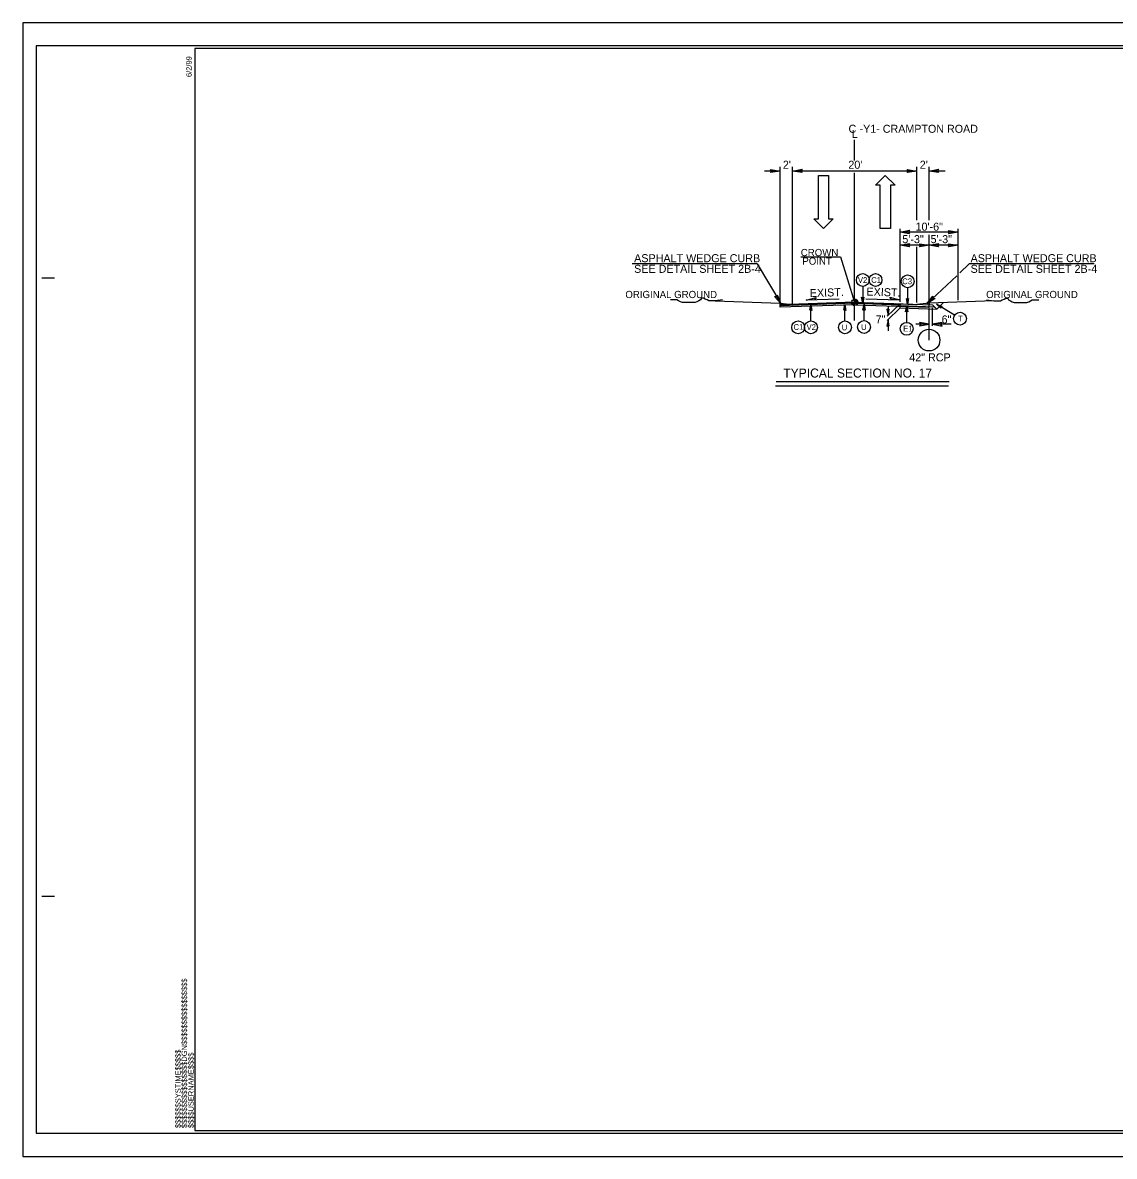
# Model space of a CAD drawing. Extents: x 958711 to 962106, y 831169 to 840840.
# Drawn here: x 958711 to 959770, y 831169 to 832269 of the extents above; entities that cross this region are included whole.
import ezdxf

# ---------------------------------------------------------------- set-up
doc = ezdxf.new("R2010")
doc.units = 0
for name, color, linetype in [('Default', 7, 'Continuous'), ('Old_Level_1', 7, 'Continuous'), ('Old_Level_11', 7, 'Continuous'), ('Old_Level_21', 7, 'Continuous'), ('Old_Level_3', 7, 'Continuous'), ('Prop Dimension Text', 7, 'Continuous'), ('Prop Lane Arrow CELL', 7, 'Continuous'), ('Sheet Plot Border Inside CELL', 7, 'Continuous'), ('Sheet Plot Border Outside CELL', 7, 'Continuous'), ('Sheet Typical CELL', 7, 'Continuous'), ('Typical ID Circle CELL', 7, 'Continuous'), ('Typical Terminator CELL', 7, 'Continuous'), ('Typical Text Grade Point CELL', 7, 'Continuous'), ('Typical Text ID Circle CELL', 7, 'Continuous')]:
    doc.layers.add(name, color=color, linetype=linetype)

# ---------------------------------------------------------------- blocks, each defined once
blk = doc.blocks.new('Lane Arrow Through')
at = {"layer": 'Prop Lane Arrow CELL'}
for p, q in [((-17.15, 1.6), (-3.15, 1.6)), ((-17.15, -1.7), (-17.15, 1.6)), ((-3.15, 1.6), (-3.15, 3.1)), ((-3.15, 3.1), (0, 0)), ((0, 0), (-3.15, -3.2)), ((-3.15, -1.7), (-17.15, -1.7)), ((-3.15, -3.2), (-3.15, -1.7))]:
    blk.add_line(p, q, dxfattribs=at)

msp = doc.modelspace()

# ---------------------------------------------------------------- linework, layer by layer
at = {"layer": 'Default'}
for p, q in [((959517.9, 832135.7), (959517.9, 832155.6)), ((959517.9, 831980.3), (959517.9, 832123.7))]:
    msp.add_line(p, q, dxfattribs=at)
at = {"layer": 'Old_Level_1'}
for p, q in [((959445.7, 831998), (959445.7, 832129.4)), ((959457.7, 831996.7), (959457.7, 832129.4)), ((959578.1, 832077.7), (959578.1, 832129.4)), ((959590.1, 832077.7), (959590.1, 832129.4)), ((959445.7, 832125.5), (959430.5, 832125.5)), ((959578.1, 832125.5), (959457.7, 832125.5)), ((959605.8, 832125.5), (959590.1, 832125.5)), ((959562, 831998.6), (959562, 832069.5)), ((959618.2, 832066.3), (959562, 832066.3)), ((959590.1, 831999.9), (959590.1, 832063.6)), ((959618.2, 832000.3), (959618.2, 832069.5)), ((959618.2, 832053.4), (959562, 832053.4)), ((959578.1, 831997.9), (959578.1, 832051.8)), ((959423.5, 832035.3), (959302.1, 832035.3)), ((959423.5, 832035.3), (959446.2, 831996.8)), ((959629.1, 832035.3), (959619.9, 832026.6)), ((959750.3, 832035.3), (959629.1, 832035.3)), ((959617, 832023.9), (959588.1, 831996.6)), ((959382.7, 831999.5), (959445.7, 831997.2)), ((959517.9, 831998.1), (959445.7, 831995.7)), ((959445.7, 831993.4), (959445.7, 831997.2)), ((959445.7, 831997.2), (959445.7, 831994.8)), ((959445.7, 831997.2), (959457.7, 831996.1)), ((959445.7, 831997.2), (959457.7, 831996.1)), ((959517.9, 831997.2), (959445.7, 831994.8)), ((959455.6, 831995.2), (959456.4, 831996)), ((959457, 831995.2), (959457.9, 831996.1)), ((959517.9, 831998.1), (959457.7, 831996.1)), ((959458.5, 831995.2), (959459.4, 831996.1)), ((959459.9, 831995.3), (959460.8, 831996.2)), ((959461.4, 831995.3), (959462.3, 831996.2)), ((959462.9, 831995.4), (959463.8, 831996.3)), ((959464.3, 831995.4), (959465.2, 831996.3)), ((959465.8, 831995.5), (959466.7, 831996.4)), ((959467.3, 831995.5), (959468.1, 831996.4)), ((959468.7, 831995.6), (959469.6, 831996.5)), ((959470.2, 831995.6), (959471.1, 831996.5)), ((959503, 832001.2), (959471, 832000.1)), ((959471.6, 831995.7), (959472.5, 831996.6)), ((959473.1, 831995.7), (959474, 831996.6)), ((959474.6, 831995.8), (959475.5, 831996.7)), ((959476, 831995.8), (959476.9, 831996.7)), ((959477.5, 831995.9), (959478.4, 831996.8)), ((959478.9, 831995.9), (959479.8, 831996.8)), ((959480.4, 831996), (959481.3, 831996.9)), ((959481.9, 831996), (959482.8, 831996.9)), ((959483.3, 831996.1), (959484.2, 831997)), ((959484.8, 831996.1), (959485.7, 831997)), ((959486.3, 831996.2), (959487.2, 831997)), ((959487.7, 831996.2), (959488.6, 831997.1)), ((959489.2, 831996.3), (959490.1, 831997.1)), ((959490.6, 831996.3), (959491.5, 831997.2)), ((959492.1, 831996.3), (959493, 831997.2)), ((959493.6, 831996.4), (959494.5, 831997.3)), ((959495, 831996.4), (959495.9, 831997.3)), ((959496.5, 831996.5), (959497.4, 831997.4)), ((959498, 831996.5), (959498.8, 831997.4)), ((959499.4, 831996.6), (959500.3, 831997.5)), ((959500.9, 831996.6), (959501.8, 831997.5)), ((959502.3, 831996.7), (959503.2, 831997.6)), ((959503.8, 831996.7), (959504.7, 831997.6)), ((959505.3, 831996.8), (959506.2, 831997.7)), ((959506.7, 831996.8), (959507.6, 831997.7)), ((959508.2, 831996.9), (959509.1, 831997.8)), ((959509.7, 831996.9), (959510.5, 831997.8)), ((959511.1, 831997), (959512, 831997.9)), ((959512.6, 831997), (959513.5, 831997.9)), ((959514, 831997.1), (959514.9, 831998)), ((959514.8, 831998.1), (959517.9, 831998.1)), ((959515.5, 831997.1), (959516.4, 831998)), ((959517, 831997.2), (959517.9, 831998.1)), ((959517.8, 831997.2), (959562, 831995.7)), ((959517.9, 831998.1), (959517.9, 832001.1)), ((959517.9, 831998.9), (959517.9, 831997.2)), ((959521, 831998.1), (959517.9, 831998.1)), ((959517.9, 831995), (959517.9, 831998.1)), ((959517.9, 831998.1), (959517.9, 831995)), ((959517.9, 831998.1), (959578.1, 831996.1)), ((959517.9, 831998.1), (959593.4, 831995.6)), ((959518.4, 831997.2), (959519.2, 831998)), ((959519.8, 831997.1), (959520.6, 831998)), ((959521.1, 831997.1), (959522, 831997.9)), ((959522.5, 831997), (959523.3, 831997.9)), ((959523.9, 831997), (959524.7, 831997.8)), ((959525.2, 831996.9), (959526.1, 831997.8)), ((959526.6, 831996.9), (959527.4, 831997.7)), ((959528, 831996.9), (959528.8, 831997.7)), ((959528.9, 832001.5), (959561.6, 832000.4)), ((959529.3, 831996.8), (959530.2, 831997.7)), ((959530.7, 831996.8), (959531.5, 831997.6)), ((959532.1, 831996.7), (959532.9, 831997.6)), ((959533.5, 831996.7), (959534.3, 831997.5)), ((959534.8, 831996.6), (959535.7, 831997.5)), ((959536.2, 831996.6), (959537, 831997.4)), ((959537.6, 831996.5), (959538.4, 831997.4)), ((959538.9, 831996.5), (959539.8, 831997.3)), ((959540.3, 831996.5), (959541.1, 831997.3)), ((959541.7, 831996.4), (959542.5, 831997.2)), ((959543, 831996.4), (959543.9, 831997.2)), ((959544.4, 831996.3), (959545.2, 831997.2)), ((959545.8, 831996.3), (959546.6, 831997.1)), ((959547.1, 831996.2), (959548, 831997.1)), ((959548.5, 831996.2), (959549.4, 831997)), ((959562, 831996.6), (959549.5, 831984.5)), ((959549.9, 831996.1), (959550.7, 831997)), ((959551.3, 831996.1), (959552.1, 831996.9)), ((959552.6, 831996.1), (959553.5, 831996.9)), ((959554, 831996), (959554.8, 831996.8)), ((959555.4, 831996), (959556.2, 831996.8)), ((959556.7, 831995.9), (959557.6, 831996.8)), ((959558.1, 831995.9), (959558.9, 831996.7)), ((959559.5, 831995.8), (959560.3, 831996.7)), ((959560.8, 831995.8), (959561.7, 831996.6)), ((959562, 831992.6), (959562, 831996.6)), ((959590.1, 831997.2), (959578.1, 831996.1)), ((959590.1, 831997.2), (959578.1, 831996.1)), ((959653.1, 831999.5), (959590.1, 831997.2)), ((959590.1, 831993.4), (959590.1, 831997.2)), ((959590.1, 831997.2), (959590.1, 831995.7)), ((959597.6, 831991.4), (959603.9, 831997.7)), ((959517.9, 831995.8), (959445.7, 831993.4)), ((959445.7, 831995.1), (959446.2, 831995.7)), ((959446.8, 831994.9), (959447.7, 831995.8)), ((959448.2, 831994.9), (959449.1, 831995.8)), ((959449.7, 831995), (959450.6, 831995.9)), ((959451.2, 831995), (959452.1, 831995.9)), ((959452.6, 831995.1), (959453.5, 831995.9)), ((959454.1, 831995.1), (959455, 831996)), ((959517.9, 831995.8), (959590.1, 831993.4)), ((959562, 831992.6), (959549.5, 831980.4)), ((959550.4, 831993.7), (959550.4, 831985.3)), ((959562, 831994.9), (959595.2, 831993.8)), ((959562, 831992.6), (959597.6, 831991.4)), ((959590.1, 831975.4), (959590.1, 831992.8)), ((959590.1, 831961.4), (959590.1, 831989.7)), ((959593.4, 831995.6), (959597.6, 831991.4)), ((959593.4, 831975.4), (959593.4, 831992.8)), ((959550.4, 831981.2), (959550.4, 831970.4)), ((959590.1, 831976.8), (959577.4, 831976.8)), ((959611.6, 831976.8), (959593.4, 831976.8)), ((959441.8, 831921.2), (959609.5, 831921.2)), ((959441.2, 831917.1), (959608.9, 831917.1))]:
    msp.add_line(p, q, dxfattribs=at)
msp.add_lwpolyline([(959445.7, 831995.7), (959517.9, 831998.1), (959562, 831996.6), (959562, 831995.7), (959517.8, 831997.2), (959445.7, 831994.8)], close=True, dxfattribs=at)
for points in [[(959514.9, 831998.1), (959514.9, 831997.7)], [(959514.9, 831998.1), (959514.9, 831997.4)], [(959515, 831998.1), (959515, 831997.1)], [(959515, 831998.1), (959515, 831997)], [(959515.1, 831998.1), (959515.1, 831996.8)], [(959515.2, 831998.1), (959515.2, 831996.7)], [(959515.2, 831998.1), (959515.2, 831996.6)], [(959515.3, 831998.1), (959515.3, 831996.5)], [(959515.3, 831998.1), (959515.3, 831996.4)], [(959515.4, 831998.1), (959515.4, 831996.3)], [(959515.5, 831998.1), (959515.5, 831996.2)], [(959515.5, 831998.1), (959515.5, 831996.1)], [(959515.6, 831998.1), (959515.6, 831996.1)], [(959515.6, 831998.1), (959515.6, 831996)], [(959515.7, 831998.1), (959515.7, 831995.9)], [(959515.8, 831998.1), (959515.8, 831995.9)], [(959515.8, 831998.1), (959515.8, 831995.8)], [(959515.9, 831998.1), (959515.9, 831995.8)], [(959516, 831998.1), (959516, 831995.7)], [(959516, 831998.1), (959516, 831995.6)], [(959516.1, 831998.1), (959516.1, 831995.6)], [(959516.1, 831998.1), (959516.1, 831995.6)], [(959516.2, 831998.1), (959516.2, 831995.5)], [(959516.3, 831998.1), (959516.3, 831995.5)], [(959516.3, 831998.1), (959516.3, 831995.4)], [(959516.4, 831998.1), (959516.4, 831995.4)], [(959516.4, 831998.1), (959516.4, 831995.4)], [(959516.5, 831998.1), (959516.5, 831995.3)], [(959516.6, 831998.1), (959516.6, 831995.3)], [(959516.6, 831998.1), (959516.6, 831995.3)], [(959516.7, 831998.1), (959516.7, 831995.3)], [(959516.8, 831998.1), (959516.8, 831995.2)], [(959516.8, 831998.1), (959516.8, 831995.2)], [(959516.9, 831998.1), (959516.9, 831995.2)], [(959516.9, 831998.1), (959516.9, 831995.2)], [(959517, 831998.1), (959517, 831995.1)], [(959517.1, 831998.1), (959517.1, 831995.1)], [(959517.1, 831998.1), (959517.1, 831995.1)], [(959517.2, 831998.1), (959517.2, 831995.1)], [(959517.2, 831998.1), (959517.2, 831995.1)], [(959517.3, 831998.1), (959517.3, 831995.1)], [(959517.4, 831998.1), (959517.4, 831995.1)], [(959517.4, 831998.1), (959517.4, 831995)], [(959517.5, 831998.1), (959517.5, 831995)], [(959517.5, 831998.1), (959517.5, 831995)], [(959517.6, 831998.1), (959517.6, 831995)], [(959517.7, 831998.1), (959517.7, 831995)], [(959517.7, 831998.1), (959517.7, 831995)], [(959517.8, 831998.1), (959517.8, 831995)], [(959517.8, 831998.1), (959517.8, 831995), (959517.8, 831995)], [(959517.9, 832001.1), (959517.9, 832001.1), (959517.9, 831998.1)], [(959518, 832001.1), (959518, 831998.1)], [(959518, 832001.1), (959518, 831998.1)], [(959518.1, 832001.1), (959518.1, 831998.1)], [(959518.2, 832001.1), (959518.2, 831998.1)], [(959518.2, 832001.1), (959518.2, 831998.1)], [(959518.3, 832001.1), (959518.3, 831998.1)], [(959518.4, 832001.1), (959518.4, 831998.1)], [(959518.4, 832001.1), (959518.4, 831998.1)], [(959518.5, 832001.1), (959518.5, 831998.1)], [(959518.5, 832001.1), (959518.5, 831998.1)], [(959518.6, 832001), (959518.6, 831998.1)], [(959518.7, 832001), (959518.7, 831998.1)], [(959518.7, 832001), (959518.7, 831998.1)], [(959518.8, 832001), (959518.8, 831998.1)], [(959518.8, 832001), (959518.8, 831998.1)], [(959518.9, 832000.9), (959518.9, 831998.1)], [(959519, 832000.9), (959519, 831998.1)], [(959519, 832000.9), (959519, 831998.1)], [(959519.1, 832000.9), (959519.1, 831998.1)], [(959519.2, 832000.9), (959519.2, 831998.1)], [(959519.2, 832000.8), (959519.2, 831998.1)], [(959519.3, 832000.8), (959519.3, 831998.1)], [(959519.3, 832000.8), (959519.3, 831998.1)], [(959519.4, 832000.7), (959519.4, 831998.1)], [(959519.5, 832000.7), (959519.5, 831998.1)], [(959519.5, 832000.7), (959519.5, 831998.1)], [(959519.6, 832000.6), (959519.6, 831998.1)], [(959519.6, 832000.6), (959519.6, 831998.1)], [(959519.7, 832000.5), (959519.7, 831998.1)], [(959519.8, 832000.5), (959519.8, 831998.1)], [(959519.8, 832000.4), (959519.8, 831998.1)], [(959519.9, 832000.4), (959519.9, 831998.1)], [(959519.9, 832000.3), (959519.9, 831998.1)], [(959520, 832000.3), (959520, 831998.1)], [(959520.1, 832000.2), (959520.1, 831998.1)], [(959520.1, 832000.1), (959520.1, 831998.1)], [(959520.2, 832000.1), (959520.2, 831998.1)], [(959520.2, 832000), (959520.2, 831998.1)], [(959520.3, 831999.9), (959520.3, 831998.1)], [(959520.4, 831999.9), (959520.4, 831998.1)], [(959520.4, 831999.8), (959520.4, 831998.1)], [(959520.5, 831999.7), (959520.5, 831998.1)], [(959520.5, 831999.6), (959520.5, 831998.1)], [(959520.6, 831999.5), (959520.6, 831998.1)], [(959520.7, 831999.3), (959520.7, 831998.1)], [(959520.7, 831999.2), (959520.7, 831998.1)], [(959520.8, 831999), (959520.8, 831998.1)], [(959520.9, 831998.8), (959520.9, 831998.1)], [(959520.9, 831998.5), (959520.9, 831998.1)]]:
    msp.add_lwpolyline(points, dxfattribs=at)
for centre, radius in [((959517.9, 831998.1), 3.06), ((959590.1, 831961.4), 10.5)]:
    msp.add_circle(centre, radius, dxfattribs=at)
for start, end in [(179.9905, 269.9905), (359.9905, 89.9905)]:
    msp.add_arc((959517.9, 831998.1), 3.06, start, end, dxfattribs=at)
at = {"layer": 'Old_Level_11'}
for p, q in [((959471, 832000.1), (959480.7, 832002.7)), ((959479, 832000.4), (959471, 832000.1)), ((959480.7, 832002.7), (959479, 832000.4)), ((959553.6, 832000.7), (959551.9, 832003)), ((959551.9, 832003), (959561.6, 832000.4)), ((959561.6, 832000.4), (959553.6, 832000.7))]:
    msp.add_line(p, q, dxfattribs=at)
at = {"layer": 'Old_Level_21'}
for points in [[(959389.8, 832000.4), (959382.7, 831999.5), (959380.9, 831999.5), (959378.3, 831999.5), (959376.5, 831999.5), (959374.7, 832000.4), (959372.9, 832001.3), (959371.2, 832002.2), (959369.4, 832002.2), (959368.5, 832000.4), (959366.7, 831999.5), (959364.9, 831998.7), (959363.2, 831997.8), (959361.4, 831997.8), (959359.6, 831997.8), (959357.9, 831997.8), (959356.1, 831997.8), (959354.3, 831997.8), (959352.5, 831997.8), (959350.8, 831997.8), (959349, 831998.7), (959347.2, 831999.5), (959345.5, 832000.4), (959342.8, 832000.4), (959341, 832000.4), (959339.2, 832000.4)], [(959646, 832000.4), (959653.1, 831999.5), (959654.9, 831999.5), (959657.5, 831999.5), (959659.3, 831999.5), (959661.1, 832000.4), (959662.9, 832001.3), (959664.6, 832002.2), (959666.4, 832002.2), (959667.3, 832000.4), (959669.1, 831999.5), (959670.8, 831998.7), (959672.6, 831997.8), (959674.4, 831997.8), (959676.1, 831997.8), (959677.9, 831997.8), (959679.7, 831997.8), (959681.5, 831997.8), (959683.2, 831997.8), (959685, 831997.8), (959686.8, 831998.7), (959688.6, 831999.5), (959690.3, 832000.4), (959693, 832000.4), (959694.8, 832000.4), (959696.5, 832000.4)]]:
    msp.add_lwpolyline(points, dxfattribs=at)
at = {"layer": 'Sheet Plot Border Inside CELL'}
msp.add_lwpolyline([(960390.3, 832247), (958723.8, 832247), (958723.8, 831191.9), (960390.3, 831191.9)], close=True, dxfattribs=at)
at = {"layer": 'Sheet Plot Border Outside CELL'}
msp.add_lwpolyline([(960394.8, 832269.4), (958710.8, 832269.4), (958710.8, 831169.4), (960394.8, 831169.4)], close=True, dxfattribs=at)
at = {"layer": 'Sheet Typical CELL'}
for p, q in [((958729.3, 832021.9), (958741.8, 832021.9)), ((958729.3, 831421.9), (958741.8, 831421.9)), ((958877.8, 831194.4), (958877.8, 831194.4)), ((958877.8, 831194.4), (958877.8, 831194.4)), ((958877.8, 831194.4), (958877.8, 831194.4)), ((958877.8, 831194.4), (958877.8, 831194.4)), ((958877.8, 831194.4), (958877.8, 831194.4)), ((958877.8, 831194.4), (958877.8, 831194.4))]:
    msp.add_line(p, q, dxfattribs=at)
msp.add_lwpolyline([(960377.8, 832244.4), (958877.8, 832244.4), (958877.8, 831194.4), (960377.8, 831194.4)], close=True, dxfattribs=at)
msp.add_lwpolyline([(958915.3, 831194.4), (958915.3, 831194.4)], dxfattribs=at)
at = {"layer": 'Typical ID Circle CELL'}
for p, q in [((959525.8, 832013.5), (959525.8, 831997.4)), ((959569.3, 832012.2), (959569.3, 831996.1)), ((959475.5, 831980), (959475.5, 831996.1)), ((959508.5, 831980), (959508.5, 831996.1)), ((959527, 831980.3), (959527, 831996.4)), ((959614.9, 831985.5), (959597.2, 831996.4)), ((959568.4, 831978.7), (959568.4, 831994.7))]:
    msp.add_line(p, q, dxfattribs=at)
for centre in [(959525.8, 832019.7), (959538.2, 832019.7), (959569.3, 832018.4), (959620.2, 831982.3), (959463.1, 831973.8), (959475.5, 831973.8), (959508.5, 831973.8), (959527, 831974.1), (959568.4, 831972.4)]:
    msp.add_circle(centre, 6.23, dxfattribs=at)
at = {"layer": 'Typical Terminator CELL'}
for points in [[(959436.4, 832127.1), (959445.7, 832125.5), (959436.4, 832123.9), (959437.6, 832125.5)], [(959466.9, 832123.9), (959457.7, 832125.5), (959467, 832127.2), (959465.8, 832125.5)], [(959568.9, 832127.1), (959578.1, 832125.5), (959568.8, 832123.9), (959570, 832125.5)], [(959599.4, 832123.9), (959590.1, 832125.5), (959599.4, 832127.2), (959598.2, 832125.5)], [(959571.3, 832064.7), (959562, 832066.3), (959571.3, 832068), (959570.1, 832066.3)], [(959609, 832067.9), (959618.2, 832066.3), (959608.9, 832064.7), (959610.1, 832066.3)], [(959571.3, 832051.9), (959562, 832053.4), (959571.3, 832055.1), (959570.1, 832053.4)], [(959580.9, 832055), (959590.1, 832053.4), (959580.9, 832051.8), (959582, 832053.4)], [(959599.4, 832051.9), (959590.1, 832053.4), (959599.4, 832055.1), (959598.2, 832053.4)], [(959609, 832055), (959618.2, 832053.4), (959608.9, 832051.8), (959610.1, 832053.4)], [(959442.9, 832005.5), (959446.2, 831996.8), (959440.1, 832003.9), (959442.1, 832003.8)], [(959474.5, 831990.4), (959475.5, 831996.1), (959476.5, 831990.3), (959475.5, 831991.1)], [(959507.5, 831990.4), (959508.5, 831996.1), (959509.5, 831990.3), (959508.5, 831991.1)], [(959526.8, 832003.1), (959525.8, 831997.4), (959524.7, 832003.2), (959525.8, 832002.4)], [(959526, 831990.6), (959527, 831996.4), (959528, 831990.6), (959527, 831991.3)], [(959570.3, 832001.8), (959569.3, 831996.1), (959568.3, 832001.9), (959569.3, 832001.1)], [(959595.9, 832001.8), (959588.1, 831996.6), (959593.7, 832004.2), (959594, 832002.2)], [(959601.6, 831992.5), (959597.2, 831996.4), (959602.7, 831994.2), (959601.5, 831993.7)], [(959549.3, 831991.4), (959550.4, 831985.3), (959551.5, 831991.4), (959550.4, 831990.6)], [(959567.4, 831989), (959568.4, 831994.7), (959569.4, 831988.9), (959568.4, 831989.7)], [(959551.4, 831975.2), (959550.4, 831981.2), (959549.3, 831975.1), (959550.4, 831975.9)], [(959580.9, 831975.2), (959590.1, 831976.8), (959580.9, 831978.4), (959582, 831976.8)], [(959602.7, 831978.4), (959593.4, 831976.8), (959602.7, 831975.1), (959601.5, 831976.8)]]:
    msp.add_lwpolyline(points, close=True, dxfattribs=at)
at = {"layer": 'Typical Text Grade Point CELL'}
for p, q in [((959465.6, 832042.1), (959504.2, 832042.1)), ((959504.2, 832042.1), (959517.9, 831998.1))]:
    msp.add_line(p, q, dxfattribs=at)

# ---------------------------------------------------------------- block references
at = {"layer": 'Old_Level_1', "xscale": 3, "yscale": 3}
for p, rotation in [((959487.8, 832069.7), -90.00000000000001), ((959547.6, 832121.1), 89.99999999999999)]:
    msp.add_blockref('Lane Arrow Through', p, dxfattribs=dict(at, rotation=rotation))

# ---------------------------------------------------------------- texts
at = {"layer": 'Old_Level_1'}
for s, height, p in [("2'", 7.8, (959448.3, 832127.7)), ("20'", 7.8, (959511.8, 832127.7)), ("2'", 7.8, (959581.1, 832127.7)), ('10\'-6"', 7.8, (959577, 832067.6)), ('5\'-3"', 7.8, (959564.2, 832055.5)), ('5\'-3"', 7.8, (959591.6, 832055.5)), ('TYPICAL SECTION NO. 17', 8.751, (959448.7, 831925.1))]:
    msp.add_text(s, height=height, dxfattribs=at).set_placement(p)
at = {"layer": 'Old_Level_11'}
for s, height, p in [('CROWN', 7, (959465.7, 832042.9)), ('POINT', 7, (959467.2, 832034.6)), ('7"', 7.8, (959538.3, 831977.7)), ('42" RCP', 7.8, (959570.9, 831940.8))]:
    msp.add_text(s, height=height, dxfattribs=at).set_placement(p)
at = {"layer": 'Old_Level_21'}
for p in [(959295.5, 832002.2), (959645.5, 832002.2)]:
    msp.add_text('ORIGINAL GROUND', height=7, dxfattribs=at).set_placement(p)
at = {"layer": 'Old_Level_3'}
msp.add_text('L', height=7.66, dxfattribs=at).set_placement((959515.1, 832157.5))
at = {"layer": 'Prop Dimension Text'}
for s, height, rotation, p in [('C', 7.77, 0, (959512, 832162.6)), ('-Y1- CRAMPTON ROAD', 7.767, 0, (959522.7, 832162.6)), ('ASPHALT WEDGE CURB', 7.801, 0, (959304, 832037)), ('ASPHALT WEDGE CURB', 7.801, 0, (959630.4, 832037)), ('SEE DETAIL SHEET 2B-4', 7.801, 0, (959304, 832026.7)), ('SEE DETAIL SHEET 2B-4', 7.801, 0, (959630.4, 832026.7)), ('EXIST.', 7.8, 1.9581, (959474.5, 832003.1)), ('EXIST.', 7.8, 358.0279, (959529.3, 832004.7)), ('6"', 7.8, 0, (959602.3, 831977.6))]:
    msp.add_text(s, height=height, rotation=rotation, dxfattribs=at).set_placement(p)
at = {"layer": 'Sheet Typical CELL'}
for s, p in [('6/2/99', (958874.7, 832216.7)), ('$$$$$$$$$$$$$$$$DGN$$$$$$$$$$$$$$$$', (958870.2, 831196.8)), ('$$$$$$SYSTIME$$$$$', (958864.1, 831196.8)), ('$$$$USERNAME$$$$', (958876.7, 831196.8))]:
    msp.add_text(s, height=5.25, rotation=90, dxfattribs=at).set_placement(p)
at = {"layer": 'Typical Text ID Circle CELL'}
for s, p in [('V2', (959521.1, 832017)), ('C1', (959534, 832017)), ('C3', (959564.1, 832015.7)), ('T', (959618.3, 831979.5)), ('C1', (959458.7, 831971.4)), ('V2', (959471.3, 831971.3)), ('U', (959505.4, 831970.9)), ('U', (959524.2, 831971.2)), ('E1', (959565, 831969.8))]:
    msp.add_text(s, height=5.57, dxfattribs=at).set_placement(p)

doc.saveas('drawing.dxf')
